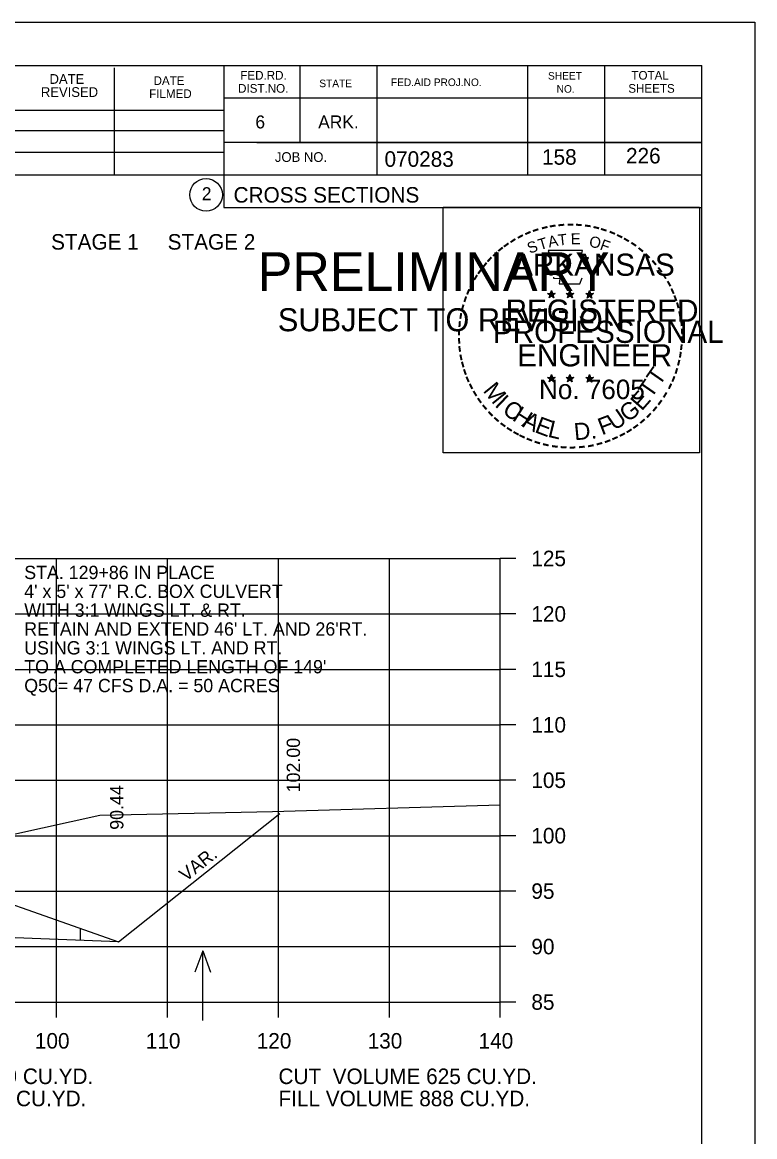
# Model space of a CAD drawing. Extents: x 1175611 to 1176402, y -433344 to -416213.
# Drawn here: x 1175877.9 to 1175943.9, y -430884 to -430783.5 of the extents above; entities that cross this region are included whole.
import ezdxf

# ---------------------------------------------------------------- set-up
doc = ezdxf.new("R2010")
doc.units = 0
for name, color, linetype in [('Default', 7, 'Continuous'), ('R_Axis', 7, 'Continuous'), ('R_Axis Annot', 7, 'Continuous'), ('R_Border', 7, 'Continuous'), ('R_Border Notes', 7, 'Continuous'), ('R_Border PE', 7, 'Continuous'), ('R_Border Prem', 7, 'Continuous'), ('R_Exist Surface', 7, 'Continuous'), ('R_Fin Surface', 7, 'Continuous'), ('R_Grid', 7, 'Continuous'), ('R_No Plot', 7, 'Continuous'), ('R_Water', 7, 'Continuous'), ('R_Water Annot', 7, 'Continuous'), ('R_Xsect Elev', 7, 'Continuous'), ('R_Xsect Slope', 7, 'Continuous')]:
    doc.layers.add(name, color=color, linetype=linetype)

msp = doc.modelspace()

# ---------------------------------------------------------------- linework, layer by layer
at = {"layer": 'R_Axis'}
for p, q in [((1175920.97, -430871.83), (1175920.97, -430831.83)), ((1175922.37, -430831.83), (1175920.97, -430831.83)), ((1175922.37, -430836.83), (1175920.97, -430836.83)), ((1175922.37, -430841.83), (1175920.97, -430841.83)), ((1175922.37, -430846.83), (1175920.97, -430846.83)), ((1175922.37, -430851.83), (1175920.97, -430851.83)), ((1175922.37, -430856.83), (1175920.97, -430856.83)), ((1175922.37, -430861.83), (1175920.97, -430861.83)), ((1175922.37, -430866.83), (1175920.97, -430866.83)), ((1175640.97, -430871.83), (1175920.97, -430871.83)), ((1175880.97, -430873.23), (1175880.97, -430871.83)), ((1175890.97, -430873.23), (1175890.97, -430871.83)), ((1175900.97, -430873.23), (1175900.97, -430871.83)), ((1175910.97, -430873.23), (1175910.97, -430871.83)), ((1175920.97, -430873.23), (1175920.97, -430871.83)), ((1175922.37, -430871.83), (1175920.97, -430871.83))]:
    msp.add_line(p, q, dxfattribs=at)
at = {"layer": 'R_Border'}
for p, q in [((1175622.97, -430787.37), (1175939.15, -430787.37)), ((1175886.19, -430797.25), (1175886.19, -430787.57)), ((1175896.05, -430787.37), (1175896.05, -430800.17)), ((1175902.89, -430787.37), (1175902.89, -430794.31)), ((1175909.83, -430787.37), (1175909.83, -430797.25)), ((1175923.41, -430787.37), (1175923.41, -430797.25)), ((1175930.35, -430787.37), (1175930.35, -430797.25)), ((1175939.15, -430992.83), (1175939.15, -430787.37)), ((1175939.15, -430790.31), (1175896.05, -430790.31)), ((1175939.15, -430790.29), (1175939.15, -430790.29)), ((1175856.89, -430791.39), (1175896.05, -430791.39)), ((1175856.89, -430793.25), (1175896.05, -430793.25)), ((1175939.15, -430794.31), (1175896.05, -430794.31)), ((1175899.01, -430794.31), (1175939.15, -430794.31)), ((1175856.89, -430795.19), (1175896.05, -430795.19)), ((1175939.15, -430797.25), (1175856.89, -430797.25)), ((1175896.05, -430800.17), (1175939.15, -430800.17))]:
    msp.add_line(p, q, dxfattribs=at)
msp.add_circle((1175894.44, -430799.04), 1.47, dxfattribs=at)
at = {"layer": 'R_Border PE'}
for p, q in [((1175925.23, -430807.93), (1175925.58, -430808.04)), ((1175925.23, -430807.93), (1175925.49, -430807.97)), ((1175925.23, -430807.93), (1175925.47, -430808.05)), ((1175925.37, -430808.33), (1175925.58, -430808.04)), ((1175925.37, -430808.33), (1175925.49, -430808.09)), ((1175925.58, -430807.67), (1175925.54, -430807.92)), ((1175925.58, -430808.04), (1175925.58, -430807.67)), ((1175925.58, -430807.67), (1175925.63, -430807.92)), ((1175925.93, -430807.93), (1175925.58, -430808.04)), ((1175925.8, -430808.33), (1175925.58, -430808.04)), ((1175925.93, -430807.93), (1175925.64, -430807.97)), ((1175925.8, -430808.33), (1175925.66, -430808.04)), ((1175925.93, -430807.93), (1175925.73, -430808.03)), ((1175926.9, -430807.93), (1175927.25, -430808.04)), ((1175926.9, -430807.93), (1175927.16, -430807.97)), ((1175926.9, -430807.93), (1175927.14, -430808.05)), ((1175927.04, -430808.33), (1175927.25, -430808.04)), ((1175927.04, -430808.33), (1175927.16, -430808.09)), ((1175927.25, -430807.67), (1175927.21, -430807.92)), ((1175927.25, -430808.04), (1175927.25, -430807.67)), ((1175927.25, -430807.67), (1175927.3, -430807.92)), ((1175927.6, -430807.93), (1175927.25, -430808.04)), ((1175927.47, -430808.33), (1175927.25, -430808.04)), ((1175927.6, -430807.93), (1175927.31, -430807.97)), ((1175927.47, -430808.33), (1175927.33, -430808.04)), ((1175927.6, -430807.93), (1175927.4, -430808.03)), ((1175928.67, -430807.94), (1175929.02, -430808.05)), ((1175928.67, -430807.94), (1175928.92, -430807.98)), ((1175928.67, -430807.94), (1175928.91, -430808.06)), ((1175928.8, -430808.35), (1175929.02, -430808.05)), ((1175928.8, -430808.35), (1175928.93, -430808.1)), ((1175929.02, -430807.68), (1175928.98, -430807.94)), ((1175929.02, -430808.05), (1175929.02, -430807.68)), ((1175929.02, -430807.68), (1175929.07, -430807.93)), ((1175929.36, -430807.94), (1175929.02, -430808.05)), ((1175929.23, -430808.35), (1175929.02, -430808.05)), ((1175929.36, -430807.94), (1175929.08, -430807.99)), ((1175929.23, -430808.35), (1175929.09, -430808.05)), ((1175929.36, -430807.94), (1175929.16, -430808.04)), ((1175925.37, -430808.33), (1175925.58, -430808.12)), ((1175925.8, -430808.33), (1175925.58, -430808.12)), ((1175927.04, -430808.33), (1175927.25, -430808.12)), ((1175927.47, -430808.33), (1175927.25, -430808.12)), ((1175928.8, -430808.35), (1175929.02, -430808.13)), ((1175929.23, -430808.35), (1175929.02, -430808.13)), ((1175925.23, -430815.5), (1175925.58, -430815.61)), ((1175925.23, -430815.5), (1175925.48, -430815.54)), ((1175925.23, -430815.5), (1175925.47, -430815.62)), ((1175925.36, -430815.91), (1175925.58, -430815.61)), ((1175925.36, -430815.91), (1175925.49, -430815.66)), ((1175925.36, -430815.91), (1175925.58, -430815.69)), ((1175925.58, -430815.24), (1175925.54, -430815.5)), ((1175925.58, -430815.61), (1175925.58, -430815.24)), ((1175925.58, -430815.24), (1175925.63, -430815.49)), ((1175925.93, -430815.5), (1175925.58, -430815.61)), ((1175925.79, -430815.91), (1175925.58, -430815.61)), ((1175925.79, -430815.91), (1175925.58, -430815.69)), ((1175925.93, -430815.5), (1175925.64, -430815.55)), ((1175925.79, -430815.91), (1175925.66, -430815.62)), ((1175925.93, -430815.5), (1175925.72, -430815.6)), ((1175926.9, -430815.5), (1175927.25, -430815.61)), ((1175926.9, -430815.5), (1175927.15, -430815.54)), ((1175926.9, -430815.5), (1175927.14, -430815.62)), ((1175927.03, -430815.91), (1175927.25, -430815.61)), ((1175927.03, -430815.91), (1175927.16, -430815.66)), ((1175927.03, -430815.91), (1175927.25, -430815.69)), ((1175927.25, -430815.24), (1175927.21, -430815.5)), ((1175927.25, -430815.61), (1175927.25, -430815.24)), ((1175927.25, -430815.24), (1175927.3, -430815.49)), ((1175927.6, -430815.5), (1175927.25, -430815.61)), ((1175927.46, -430815.91), (1175927.25, -430815.61)), ((1175927.46, -430815.91), (1175927.25, -430815.69)), ((1175927.6, -430815.5), (1175927.31, -430815.55)), ((1175927.46, -430815.91), (1175927.32, -430815.62)), ((1175927.6, -430815.5), (1175927.39, -430815.6)), ((1175928.67, -430815.51), (1175929.02, -430815.62)), ((1175928.67, -430815.51), (1175928.92, -430815.55)), ((1175928.67, -430815.51), (1175928.9, -430815.63)), ((1175928.8, -430815.92), (1175929.02, -430815.62)), ((1175928.8, -430815.92), (1175928.93, -430815.67)), ((1175928.8, -430815.92), (1175929.01, -430815.7)), ((1175929.02, -430815.25), (1175928.97, -430815.51)), ((1175929.23, -430815.92), (1175929.01, -430815.7)), ((1175929.02, -430815.62), (1175929.02, -430815.25)), ((1175929.02, -430815.25), (1175929.06, -430815.5)), ((1175929.36, -430815.51), (1175929.02, -430815.62)), ((1175929.23, -430815.92), (1175929.02, -430815.62)), ((1175929.36, -430815.51), (1175929.08, -430815.56)), ((1175929.23, -430815.92), (1175929.09, -430815.63)), ((1175929.36, -430815.51), (1175929.16, -430815.61))]:
    msp.add_line(p, q, dxfattribs=at)
for points in [[(1175925.28, -430804.05), (1175925.54, -430804.87)], [(1175928.79, -430804.97), (1175928.93, -430804.69), (1175928.24, -430804.71), (1175928.39, -430804.05), (1175925.28, -430804.05)], [(1175925.77, -430806.47), (1175925.77, -430806.56), (1175926.33, -430806.58), (1175926.28, -430807.05), (1175928.15, -430807.05), (1175928.35, -430806.51)], [(1175925.58, -430807.67), (1175925.8, -430808.33), (1175925.23, -430807.93), (1175925.93, -430807.93), (1175925.37, -430808.33), (1175925.58, -430807.67)], [(1175927.25, -430807.67), (1175927.47, -430808.33), (1175926.9, -430807.93), (1175927.6, -430807.93), (1175927.04, -430808.33), (1175927.25, -430807.67)], [(1175929.02, -430807.68), (1175929.23, -430808.35), (1175928.67, -430807.94), (1175929.36, -430807.94), (1175928.8, -430808.35), (1175929.02, -430807.68)], [(1175925.58, -430815.24), (1175925.79, -430815.91), (1175925.23, -430815.5), (1175925.93, -430815.5), (1175925.36, -430815.91), (1175925.58, -430815.24)], [(1175927.25, -430815.24), (1175927.46, -430815.91), (1175926.9, -430815.5), (1175927.6, -430815.5), (1175927.03, -430815.91), (1175927.25, -430815.24)], [(1175929.02, -430815.25), (1175929.23, -430815.92), (1175928.67, -430815.51), (1175929.36, -430815.51), (1175928.8, -430815.92), (1175929.02, -430815.25)]]:
    msp.add_lwpolyline(points, dxfattribs=at)
for centre, radius in [((1175925.58, -430808.04), 0.172), ((1175925.58, -430808.04), 0.145), ((1175925.58, -430808.04), 0.116), ((1175925.58, -430808.04), 0.0991), ((1175925.58, -430808.04), 0.0747), ((1175925.58, -430808.04), 0.0495), ((1175925.58, -430808.04), 0.0296), ((1175927.25, -430808.04), 0.172), ((1175927.25, -430808.04), 0.145), ((1175927.25, -430808.04), 0.116), ((1175927.25, -430808.04), 0.0991), ((1175927.25, -430808.04), 0.0747), ((1175927.25, -430808.04), 0.0495), ((1175927.25, -430808.04), 0.0296), ((1175929.02, -430808.05), 0.172), ((1175929.02, -430808.05), 0.145), ((1175929.02, -430808.05), 0.116), ((1175929.02, -430808.05), 0.0991), ((1175929.02, -430808.05), 0.0747), ((1175929.02, -430808.05), 0.0495), ((1175929.02, -430808.05), 0.0296), ((1175925.58, -430815.61), 0.172), ((1175925.58, -430815.61), 0.145), ((1175925.58, -430815.61), 0.116), ((1175925.58, -430815.61), 0.0991), ((1175925.58, -430815.61), 0.0747), ((1175925.58, -430815.61), 0.0495), ((1175925.58, -430815.61), 0.0296), ((1175927.25, -430815.61), 0.172), ((1175927.25, -430815.61), 0.145), ((1175927.25, -430815.61), 0.116), ((1175927.25, -430815.61), 0.0991), ((1175927.25, -430815.61), 0.0747), ((1175927.25, -430815.61), 0.0495), ((1175927.25, -430815.61), 0.0296), ((1175929.01, -430815.62), 0.172), ((1175929.01, -430815.62), 0.145), ((1175929.01, -430815.62), 0.116), ((1175929.01, -430815.62), 0.0991), ((1175929.01, -430815.62), 0.0747), ((1175929.01, -430815.62), 0.0495), ((1175929.01, -430815.62), 0.0296)]:
    msp.add_circle(centre, radius, dxfattribs=at)
at = {"layer": 'R_Exist Surface'}
msp.add_lwpolyline([(1175826.11, -430850.54), (1175833.2, -430852.83), (1175839.89, -430855.5), (1175846.78, -430858.24), (1175847.59, -430858.51), (1175848.2, -430858.89), (1175848.34, -430859.17), (1175848.76, -430860.15), (1175849.88, -430860.14), (1175850.63, -430860.09), (1175852.68, -430860.28), (1175855.6, -430861.03), (1175869.6, -430858.36), (1175884.85, -430854.98), (1175900.42, -430854.64), (1175920.97, -430854.04)], dxfattribs=at)
at = {"layer": 'R_Fin Surface'}
msp.add_lwpolyline([(1175831.62, -430849.56), (1175832.81, -430849.76), (1175840.47, -430851.03), (1175843.61, -430852.08), (1175867.46, -430860.03), (1175868.46, -430860.03), (1175886.55, -430866.39), (1175901.1, -430854.83)], dxfattribs=at)
msp.add_lwpolyline([(1175831.62, -430849.56), (1175832.81, -430849.76), (1175840.47, -430851.03), (1175843.61, -430852.08), (1175867.46, -430860.03), (1175868.46, -430860.03), (1175886.55, -430866.39), (1175901.1, -430854.83)], dxfattribs=at)
at = {"layer": 'R_Grid'}
for p, q in [((1175640.97, -430831.83), (1175920.97, -430831.83)), ((1175880.97, -430871.83), (1175880.97, -430831.83)), ((1175890.97, -430871.83), (1175890.97, -430831.83)), ((1175900.97, -430871.83), (1175900.97, -430831.83)), ((1175910.97, -430871.83), (1175910.97, -430831.83)), ((1175920.97, -430871.83), (1175920.97, -430831.83)), ((1175640.97, -430836.83), (1175920.97, -430836.83)), ((1175640.97, -430841.83), (1175920.97, -430841.83)), ((1175640.97, -430846.83), (1175920.97, -430846.83)), ((1175640.97, -430851.83), (1175920.97, -430851.83)), ((1175640.97, -430856.83), (1175920.97, -430856.83)), ((1175640.97, -430861.83), (1175920.97, -430861.83)), ((1175640.97, -430866.83), (1175920.97, -430866.83)), ((1175640.97, -430871.83), (1175920.97, -430871.83))]:
    msp.add_line(p, q, dxfattribs=at)
at = {"layer": 'R_No Plot'}
msp.add_line((1175610.57, -430783.48), (1175943.91, -430783.48), dxfattribs=at)
for points in [[(1175610.57, -430783.48), (1175943.91, -430783.48), (1175943.91, -430996.82), (1175610.57, -430996.82)], [(1175915.82, -430800.14), (1175938.92, -430800.14), (1175938.92, -430822.29), (1175915.82, -430822.29)]]:
    msp.add_lwpolyline(points, close=True, dxfattribs=at)
at = {"layer": 'R_Water'}
for p, q in [((1175886.55, -430866.39), (1175843.18, -430864.82)), ((1175883.09, -430865.17), (1175883.09, -430866.27))]:
    msp.add_line(p, q, dxfattribs=at)
at = {"layer": 'R_Water Annot'}
for p, q in [((1175894.14, -430867.21), (1175893.44, -430869.14)), ((1175894.14, -430873.5), (1175894.14, -430867.21)), ((1175894.14, -430867.21), (1175894.84, -430869.14))]:
    msp.add_line(p, q, dxfattribs=at)

# ---------------------------------------------------------------- texts
at = {"layer": 'Default'}
for s, p in [('STAGE 1     STAGE 2', (1175880.47, -430803.98)), ('CUT  VOLUME 269 CU.YD.', (1175860.97, -430879.23)), ('CUT  VOLUME 625 CU.YD.', (1175900.97, -430879.23)), ('FILL VOLUME 667 CU.YD.', (1175860.97, -430881.23)), ('FILL VOLUME 888 CU.YD.', (1175900.97, -430881.23))]:
    msp.add_text(s, height=1.4, dxfattribs=at).set_placement(p)
at = {"layer": 'R_Axis Annot'}
for s, p in [('125', (1175923.77, -430832.53)), ('120', (1175923.77, -430837.53)), ('115', (1175923.77, -430842.53)), ('110', (1175923.77, -430847.53)), ('105', (1175923.77, -430852.53)), ('100', (1175923.77, -430857.53)), ('95', (1175923.77, -430862.53)), ('90', (1175923.77, -430867.53)), ('85', (1175923.77, -430872.53)), ('100', (1175879.01, -430876.03)), ('110', (1175889.01, -430876.03)), ('120', (1175899.01, -430876.03)), ('130', (1175909.01, -430876.03)), ('140', (1175919.01, -430876.03))]:
    msp.add_text(s, height=1.4, dxfattribs=at).set_placement(p)
at = {"layer": 'R_Border'}
for s, height, p in [('FED.RD.', 0.782, (1175897.53, -430788.65)), ('SHEET', 0.684, (1175925.27, -430788.65)), ('TOTAL', 0.782, (1175932.79, -430788.65)), ('DATE', 0.879, (1175880.33, -430789.03)), ('DATE', 0.782, (1175889.71, -430789.13)), ('STATE', 0.684, (1175904.65, -430789.33)), ('FED.AID PROJ.NO.', 0.684, (1175911.11, -430789.23)), ('REVISED', 0.879, (1175879.55, -430790.21)), ('FILMED', 0.782, (1175889.31, -430790.31)), ('DIST.NO.', 0.782, (1175897.33, -430789.83)), ('NO.', 0.684, (1175926.05, -430789.83)), ('SHEETS', 0.782, (1175932.51, -430789.83)), ('6', 1.17, (1175898.89, -430793.05)), ('ARK.', 1.172, (1175904.55, -430793.05)), ('JOB NO.', 0.879, (1175900.65, -430796.07)), ('070283', 1.4, (1175910.53, -430796.51)), ('2', 1.17, (1175894.06, -430799.52)), ('CROSS SECTIONS', 1.4, (1175896.92, -430799.74))]:
    msp.add_text(s, height=height, rotation=360, dxfattribs=at).set_placement(p)
at = {"layer": 'R_Border Notes'}
for s, p in [('158', (1175924.73, -430796.32)), ('226', (1175932.3, -430796.21))]:
    msp.add_text(s, height=1.4, dxfattribs=at).set_placement(p)
at = {"layer": 'R_Border PE'}
for s, height, rotation, p in [('-', 1.6, 19.1761, (1175924.02, -430802.92)), ('-', 1.6, 13.6301, (1175924.77, -430802.68)), ('-', 1.6, 10.2193, (1175925.45, -430802.52)), ('-', 1.6, 5.8968, (1175926.18, -430802.41)), ('-', 1.6, 0.1862, (1175926.95, -430802.34)), ('-', 1.6, 357.743, (1175927.67, -430802.35)), ('-', 1.6, 352.1617, (1175928.42, -430802.4)), ('-', 1.6, 347.2049, (1175929.14, -430802.52)), ('-', 1.6, 342.3362, (1175929.77, -430802.67)), ('-', 1.6, 34.0636, (1175922.16, -430803.88)), ('-', 1.6, 28.7918, (1175922.76, -430803.51)), ('-', 1.6, 24.3072, (1175923.39, -430803.19)), ('T', 1, 16.4036, (1175924.54, -430804.04)), ('A', 1, 11.2132, (1175925.37, -430803.79)), ('T', 1, 6.0228, (1175926.22, -430803.62)), ('E', 1, 0.8323, (1175927.32, -430803.51)), ('O', 1, 350.4515, (1175928.93, -430803.72)), ('F', 1, 340.0707, (1175929.88, -430803.95)), ('-', 1.6, 337.8551, (1175930.51, -430802.9)), ('-', 1.6, 334.1211, (1175931.14, -430803.17)), ('-', 1.6, 329.6409, (1175931.72, -430803.45)), ('-', 1.6, 38.9507, (1175921.1, -430804.65)), ('-', 1.6, 36.2317, (1175921.58, -430804.27)), ('S', 1, 21.594, (1175923.63, -430804.37)), ('-', 1.6, 325.8627, (1175932.36, -430803.81)), ('-', 1.6, 320.5297, (1175932.97, -430804.24)), ('-', 1.6, 48.423, (1175920.22, -430805.54)), ('-', 1.6, 42.9622, (1175920.67, -430805.07)), ('ARKANSAS', 2, 360, (1175922.13, -430806.34)), ('-', 1.6, 315.5786, (1175933.57, -430804.73)), ('-', 1.6, 309.8797, (1175934.14, -430805.28)), ('-', 1.6, 54.2325, (1175919.41, -430806.6)), ('-', 1.6, 50.6142, (1175919.82, -430806.03)), ('-', 1.6, 306.6522, (1175934.66, -430805.88)), ('-', 1.6, 62.8713, (1175918.77, -430807.74)), ('-', 1.6, 58.0706, (1175919.08, -430807.12)), ('-', 1.4, 303.6753, (1175935.15, -430806.45)), ('-', 1.6, 299.6684, (1175935.47, -430807.05)), ('-', 1.6, 67.7743, (1175918.51, -430808.35)), ('DWB', 0.01, 360, (1175925.57, -430808.04)), ('DWB', 0.01, 360, (1175927.24, -430808.04)), ('DWB', 0.01, 360, (1175929, -430808.05)), ('-', 1.6, 294.6628, (1175935.79, -430807.66)), ('-', 1.6, 290.5728, (1175936.05, -430808.24)), ('-', 1.6, 75.461, (1175918.09, -430809.69)), ('-', 1.6, 72.3945, (1175918.29, -430808.98)), ('REGISTERED', 2, 360, (1175921.45, -430810.48)), ('-', 1.6, 285.1233, (1175936.28, -430808.82)), ('-', 1.6, 81.2013, (1175917.96, -430810.41)), ('-', 1.6, 280.5493, (1175936.48, -430809.56)), ('-', 1.6, 85.1863, (1175917.89, -430811.1)), ('PROFESSIONAL', 2, 360, (1175920.3, -430812.39)), ('-', 1.6, 276.5962, (1175936.65, -430810.33)), ('-', 1.6, 274.3301, (1175936.71, -430811.05)), ('-', 1.6, 94.1959, (1175917.9, -430812.52)), ('-', 1.6, 89.0622, (1175917.86, -430811.8)), ('-', 1.6, 269.9407, (1175936.74, -430811.69)), ('-', 1.6, 98.9479, (1175917.97, -430813.19)), ('ENGINEER', 2, 360, (1175922.49, -430814.51)), ('-', 1.6, 263.5172, (1175936.72, -430812.35)), ('-', 1.6, 101.7149, (1175918.1, -430813.92)), ('-', 1.6, 105.4578, (1175918.27, -430814.52)), ('-', 1.6, 255.7626, (1175936.54, -430813.68)), ('-', 1.6, 260.9953, (1175936.65, -430813.01)), ('-', 1.6, 109.0874, (1175918.48, -430815.15)), ('T', 1.54, 55.055, (1175935.3, -430816.35)), ('-', 1.6, 252.8681, (1175936.36, -430814.4)), ('-', 1.6, 114.0643, (1175918.73, -430815.75)), ('-', 1.6, 115.7289, (1175919.04, -430816.36)), ('M', 1.54, 308.9175, (1175919.35, -430816.72)), ('No. 7605', 1.757, 360, (1175924.46, -430817.46)), ('DWB', 0.01, 360, (1175925.56, -430815.61)), ('DWB', 0.01, 360, (1175927.23, -430815.62)), ('DWB', 0.01, 360, (1175929, -430815.62)), ('T', 1.54, 55.055, (1175934.57, -430817.47)), ('-', 1.6, 244.6197, (1175935.87, -430815.71)), ('-', 1.6, 247.8887, (1175936.14, -430815.08)), ('-', 1.6, 120.4471, (1175919.4, -430816.95)), ('I', 1.54, 316.4636, (1175920.39, -430818.04)), ('E', 1.54, 48.7313, (1175933.72, -430818.59)), ('-', 1.6, 239.0712, (1175935.48, -430816.46)), ('-', 1.6, 125.8934, (1175919.8, -430817.51)), ('-', 1.6, 130.7181, (1175920.26, -430818.06)), ('C', 1.54, 324.0197, (1175921.06, -430818.66)), ('H', 1.54, 327.5342, (1175921.97, -430819.32)), ('G', 1.54, 38.2173, (1175932.47, -430819.61)), ('-', 1.6, 231.2538, (1175934.65, -430817.68)), ('-', 1.6, 233.8452, (1175935.08, -430817.11)), ('-', 1.6, 134.2238, (1175920.78, -430818.61)), ('-', 1.6, 138.9338, (1175921.3, -430819.07)), ('A', 1.54, 332.5513, (1175922.83, -430819.85)), ('E', 1.54, 339.2068, (1175923.99, -430820.42)), ('F', 1.54, 20.8202, (1175930.13, -430820.74)), ('U', 1.54, 34.4052, (1175931.27, -430820.35)), ('-', 1.6, 225.7653, (1175934.17, -430818.24)), ('-', 1.6, 144.6463, (1175921.86, -430819.48)), ('-', 1.6, 148.0898, (1175922.42, -430819.85)), ('L', 1.54, 346.2929, (1175925.18, -430820.84)), ('D.', 1.54, 5.2602, (1175927.68, -430821.18)), ('-', 1.6, 212.2491, (1175932.56, -430819.61)), ('-', 1.6, 215.7363, (1175933.1, -430819.22)), ('-', 1.6, 221.0851, (1175933.65, -430818.75)), ('-', 1.6, 151.5704, (1175923, -430820.17)), ('-', 1.6, 154.6002, (1175923.52, -430820.42)), ('-', 1.6, 158.5612, (1175924.15, -430820.67)), ('-', 1.6, 200.7184, (1175930.76, -430820.55)), ('-', 1.6, 204.2516, (1175931.38, -430820.27)), ('-', 1.6, 207.3568, (1175932.01, -430819.95)), ('-', 1.6, 162.7983, (1175924.83, -430820.89)), ('-', 1.6, 167.5555, (1175925.55, -430821.05)), ('-', 1.6, 173.1155, (1175926.32, -430821.16)), ('-', 1.6, 176.5183, (1175927.07, -430821.21)), ('-', 1.6, 181.5918, (1175927.81, -430821.2)), ('-', 1.6, 185.8167, (1175928.62, -430821.12)), ('-', 1.6, 191.2858, (1175929.36, -430820.99)), ('-', 1.6, 195.4743, (1175930.09, -430820.79))]:
    msp.add_text(s, height=height, rotation=rotation, dxfattribs=at).set_placement(p)
at = {"layer": 'R_Border Prem'}
for s, height, p in [('PRELIMINARY', 3.5, (1175899.1, -430807.71)), ('DWB', 0.01, (1175899.85, -430805.86)), ('SUBJECT TO REVISION', 2.0751, (1175900.91, -430811.34))]:
    msp.add_text(s, height=height, rotation=360, dxfattribs=at).set_placement(p)
at = {"layer": 'R_Water Annot'}
for s, p in [('STA. 129+86 IN PLACE', (1175878.05, -430833.69)), ("4' x 5' x 77' R.C. BOX CULVERT ", (1175878.05, -430835.39)), ('WITH 3:1 WINGS LT. & RT.', (1175878.05, -430837.09)), ("RETAIN AND EXTEND 46' LT. AND 26'RT.", (1175878.05, -430838.79)), ('USING 3:1 WINGS LT. AND RT.', (1175878.05, -430840.49)), ("TO A COMPLETED LENGTH OF 149'", (1175878.05, -430842.19)), ('Q50= 47 CFS D.A. = 50 ACRES', (1175878.05, -430843.89))]:
    msp.add_text(s, height=1.2, dxfattribs=at).set_placement(p)
at = {"layer": 'R_Xsect Elev'}
for s, p in [('102.00', (1175902.91, -430852.92)), ('90.44', (1175886.99, -430856.3))]:
    msp.add_text(s, height=1.2, rotation=90, dxfattribs=at).set_placement(p)
at = {"layer": 'R_Xsect Slope'}
msp.add_text('VAR.', height=1.2, rotation=38.3391, dxfattribs=at).set_placement((1175892.63, -430861.02))

doc.saveas('drawing.dxf')
